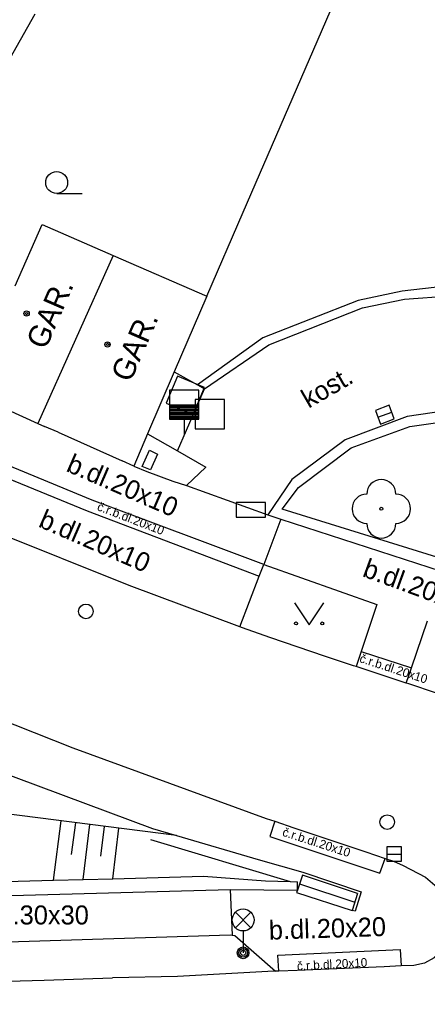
# Model space of a CAD drawing. Extents: x -595546 to -593986, y -1160845 to -1159202.
# Drawn here: x -594953.03 to -594939.07, y -1160774 to -1160740.51 of the extents above; entities that cross this region are included whole.
import ezdxf

# ---------------------------------------------------------------- set-up
doc = ezdxf.new("R2010")
doc.units = 0
for name, color, linetype in [('Level 22', 7, 'Continuous'), ('Level 24', 7, 'Continuous'), ('Level 26', 7, 'Continuous'), ('Level 27', 7, 'Continuous'), ('Level 28', 7, 'Continuous'), ('Level 33', 7, 'Continuous'), ('Level 36', 7, 'Continuous'), ('Level 39', 7, 'Continuous'), ('silnoproud - povrch.  znaky a  RIS  skut. velikost', 7, 'Continuous'), ('TM - budovy zdene_ betonove - NN', 7, 'Continuous'), ('TM - budovy zdene_ betonove - VP', 7, 'Continuous'), ('TM - chodniky - VP', 7, 'Continuous'), ('TM - horni hrana svahu', 7, 'Continuous'), ('TM - komunikace - VP', 7, 'Continuous'), ('TM - plot drateny_ kovovy - VP', 7, 'Continuous'), ('TM - plot zdeny_ ohradni zed - VP', 7, 'Continuous'), ('TM - podezdivka plotu - VP', 7, 'Continuous'), ('TM - popis objektu', 7, 'Continuous'), ('TM - popis povrchu', 7, 'Continuous'), ('TM - rozhrani mezi zpev. plochami mezi sebou - VP', 7, 'Continuous'), ('TM - rozhrani ploch obecne - VP', 7, 'Continuous'), ('TM - schody - VP', 7, 'Continuous'), ('TM - srafovani', 7, 'Continuous'), ('TM - vjezd na pozemek', 7, 'Continuous'), ('TM - vstup do budovy - zdene_ betonove', 7, 'Continuous'), ('TM - zabradli - VP', 7, 'Continuous'), ('TM - zed operna - VP', 7, 'Continuous')]:
    doc.layers.add(name, color=color, linetype=linetype)

msp = doc.modelspace()

# ---------------------------------------------------------------- linework, layer by layer
at = {"layer": 'Level 22'}
msp.add_circle((-594940.65, -1160757.25), 0.05, dxfattribs=at)
for centre, start, end in [((-594940.65, -1160756.75), 0, 180), ((-594941.15, -1160757.25), 90, 270), ((-594940.15, -1160757.25), 270, 90), ((-594940.65, -1160757.75), 180, 0)]:
    msp.add_arc(centre, 0.5, start, end, dxfattribs=at)
at = {"layer": 'Level 24'}
msp.add_lwpolyline([(-594945.618, -1160757.539), (-594944.618, -1160757.539), (-594944.618, -1160757.039), (-594945.618, -1160757.039)], close=True, dxfattribs=at)
at = {"layer": 'Level 26'}
for points in [[(-594948.015, -1160753.636), (-594947.094, -1160754.025), (-594946.705, -1160753.104), (-594947.626, -1160752.715)], [(-594947.02, -1160754.51), (-594946.02, -1160754.51), (-594946.02, -1160753.51), (-594947.02, -1160753.51)]]:
    msp.add_lwpolyline(points, close=True, dxfattribs=at)
at = {"layer": 'Level 27'}
for p, q in [((-594940.764, -1160754.117), (-594940.296, -1160753.943)), ((-594940.46, -1160769.06), (-594939.96, -1160769.06))]:
    msp.add_line(p, q, dxfattribs=at)
for points in [[(-594940.677, -1160754.352), (-594940.208, -1160754.177), (-594940.383, -1160753.708), (-594940.852, -1160753.883)], [(-594940.46, -1160769.31), (-594939.96, -1160769.31), (-594939.96, -1160768.81), (-594940.46, -1160768.81)]]:
    msp.add_lwpolyline(points, close=True, dxfattribs=at)
at = {"layer": 'Level 28'}
for p, q in [((-594947.9, -1160753.69), (-594946.9, -1160753.69)), ((-594947.9, -1160753.74), (-594946.9, -1160753.74)), ((-594947.9, -1160753.79), (-594946.9, -1160753.79)), ((-594947.9, -1160753.84), (-594946.9, -1160753.84)), ((-594947.9, -1160753.89), (-594946.9, -1160753.89)), ((-594947.9, -1160753.94), (-594946.9, -1160753.94)), ((-594947.9, -1160753.99), (-594946.9, -1160753.99)), ((-594947.9, -1160754.04), (-594946.9, -1160754.04)), ((-594947.9, -1160754.09), (-594946.9, -1160754.09)), ((-594947.9, -1160754.14), (-594946.9, -1160754.14)), ((-594947.4, -1160754.19), (-594947.4, -1160754.72))]:
    msp.add_line(p, q, dxfattribs=at)
msp.add_lwpolyline([(-594947.9, -1160754.19), (-594946.9, -1160754.19), (-594946.9, -1160753.19), (-594947.9, -1160753.19)], close=True, dxfattribs=at)
for centre in [(-594950.76, -1160760.76), (-594940.45, -1160767.97)]:
    msp.add_circle(centre, 0.25, dxfattribs=at)
at = {"layer": 'Level 33'}
for p, q in [((-594945.645, -1160771.58), (-594945.115, -1160771.05)), ((-594945.645, -1160771.05), (-594945.115, -1160771.58)), ((-594945.38, -1160771.69), (-594945.38, -1160772.44))]:
    msp.add_line(p, q, dxfattribs=at)
for centre, radius in [((-594945.38, -1160771.315), 0.375), ((-594945.38, -1160772.44), 0.2), ((-594945.38, -1160772.44), 0.145), ((-594945.38, -1160772.44), 0.0876)]:
    msp.add_circle(centre, radius, dxfattribs=at)
at = {"layer": 'Level 36'}
msp.add_line((-594951.76, -1160746.465), (-594950.885, -1160746.465), dxfattribs=at)
msp.add_lwpolyline([(-594943.62, -1160760.47), (-594943.12, -1160761.22), (-594942.62, -1160760.47)], dxfattribs=at)
for centre, radius in [((-594951.76, -1160746.09), 0.375), ((-594943.57, -1160761.17), 0.05), ((-594942.671, -1160761.17), 0.05)]:
    msp.add_circle(centre, radius, dxfattribs=at)
at = {"layer": 'Level 39'}
for centre, radius in [((-594952.79, -1160750.57), 0.09), ((-594952.79, -1160750.57), 0.0398), ((-594950.02, -1160751.63), 0.09), ((-594950.02, -1160751.63), 0.0398)]:
    msp.add_circle(centre, radius, dxfattribs=at)
at = {"layer": 'silnoproud - povrch.  znaky a  RIS  skut. velikost'}
for points in [[(-594948.83, -1160755.8), (-594948.58, -1160755.25), (-594948.31, -1160755.38), (-594948.55, -1160755.92)], [(-594948.55, -1160755.92), (-594948.83, -1160755.8)]]:
    msp.add_lwpolyline(points, dxfattribs=at)
at = {"layer": 'TM - budovy zdene_ betonove - NN'}
msp.add_lwpolyline([(-594952.51, -1160740.33), (-594956.34, -1160747.1), (-594959.65, -1160745.27)], dxfattribs=at)
at = {"layer": 'TM - budovy zdene_ betonove - VP'}
for points in [[(-594953.18, -1160749.62), (-594952.26, -1160747.53)], [(-594952.26, -1160747.53), (-594949.83, -1160748.59)], [(-594949.83, -1160748.59), (-594952.4, -1160754.33)], [(-594949.83, -1160748.59), (-594946.62, -1160749.98)], [(-594946.62, -1160749.98), (-594947.74, -1160752.56)], [(-594947.74, -1160752.56), (-594948.65, -1160754.69)], [(-594951.71, -1160754.63), (-594952.18, -1160754.43)], [(-594948.65, -1160754.69), (-594949.12, -1160755.79)], [(-594949.12, -1160755.79), (-594949.52, -1160755.61)]]:
    msp.add_lwpolyline(points, dxfattribs=at)
at = {"layer": 'TM - chodniky - VP'}
for points in [[(-594944.83, -1160759.55), (-594944.67, -1160759.16)], [(-594944.67, -1160759.16), (-594940.8, -1160760.52)], [(-594945.49, -1160761.29), (-594944.83, -1160759.55)], [(-594940.8, -1160760.52), (-594941.34, -1160762.13)], [(-594939.62, -1160762.69), (-594939.07, -1160761.08)], [(-594941.34, -1160762.13), (-594941.51, -1160762.65)], [(-594939.8, -1160763.21), (-594939.62, -1160762.69)], [(-594954.7, -1160765.87), (-594948.48, -1160768.19)], [(-594948.48, -1160768.19), (-594947.66, -1160768.43)], [(-594947.66, -1160768.43), (-594944.86, -1160769.25)], [(-594944.86, -1160769.25), (-594943.34, -1160769.68)], [(-594943.34, -1160769.68), (-594941.34, -1160770.35)], [(-594941.34, -1160770.35), (-594941.55, -1160771.02)], [(-594941.55, -1160771.02), (-594941.65, -1160770.99)], [(-594954.16, -1160772.09), (-594945.82, -1160771.83)], [(-594945.82, -1160771.83), (-594945.76, -1160771.84)], [(-594945.76, -1160771.84), (-594945.66, -1160771.85)], [(-594945.66, -1160771.85), (-594944.27, -1160773.07)]]:
    msp.add_lwpolyline(points, dxfattribs=at)
at = {"layer": 'TM - horni hrana svahu'}
msp.add_lwpolyline([(-594947.66, -1160768.43), (-594957.79, -1160767.14), (-594964.71, -1160764.85), (-594967.97, -1160762.89)], dxfattribs=at)
at = {"layer": 'TM - komunikace - VP'}
for points in [[(-594949.28, -1160759.87), (-594953.96, -1160758)], [(-594945.49, -1160761.29), (-594949.28, -1160759.87)], [(-594945.4, -1160761.32), (-594945.49, -1160761.29)], [(-594944.46, -1160761.65), (-594945.4, -1160761.32)], [(-594942.56, -1160762.3), (-594944.46, -1160761.65)], [(-594941.6, -1160762.62), (-594942.56, -1160762.3)], [(-594941.51, -1160762.65), (-594941.6, -1160762.62)], [(-594939.8, -1160763.21), (-594941.51, -1160762.65)], [(-594939.71, -1160763.24), (-594939.8, -1160763.21)], [(-594956.46, -1160763.35), (-594951.21, -1160765.43)], [(-594938.76, -1160763.56), (-594939.71, -1160763.24)], [(-594951.21, -1160765.43), (-594944.59, -1160767.84)], [(-594944.59, -1160767.84), (-594944.29, -1160767.94)], [(-594944.29, -1160767.94), (-594943.64, -1160768.17)], [(-594943.64, -1160768.17), (-594941.18, -1160768.98)], [(-594941.18, -1160768.98), (-594940.52, -1160769.21)], [(-594940.52, -1160769.21), (-594940.23, -1160769.31)], [(-594940.23, -1160769.31), (-594939.9, -1160769.45)], [(-594939.9, -1160769.45), (-594939.14, -1160769.85)], [(-594939.14, -1160769.85), (-594938.66, -1160770.26), (-594938.35, -1160770.8), (-594938.25, -1160771.42), (-594938.36, -1160772.04)], [(-594938.36, -1160772.04), (-594938.56, -1160772.36), (-594938.84, -1160772.61), (-594939.17, -1160772.79), (-594939.54, -1160772.87)], [(-594940.55, -1160772.92), (-594943.53, -1160773.04)], [(-594939.97, -1160772.89), (-594940.55, -1160772.92)], [(-594939.54, -1160772.87), (-594939.97, -1160772.89)], [(-594947.62, -1160773.25), (-594949.85, -1160773.3)], [(-594944.53, -1160773.08), (-594947.62, -1160773.25)], [(-594944.27, -1160773.07), (-594944.53, -1160773.08)], [(-594944.16, -1160773.07), (-594944.27, -1160773.07)], [(-594943.53, -1160773.04), (-594944.16, -1160773.07)], [(-594972, -1160774), (-594967.37, -1160773.8), (-594952.19, -1160773.37), (-594949.85, -1160773.3)]]:
    msp.add_lwpolyline(points, dxfattribs=at)
at = {"layer": 'TM - plot drateny_ kovovy - VP'}
for points in [[(-594944.04, -1160757.26), (-594943.49, -1160756.52), (-594941.68, -1160755.17), (-594939.68, -1160754.43), (-594938.4, -1160754.25), (-594937.28, -1160754.38), (-594937.24, -1160754.04)], [(-594909, -1160765.14), (-594921.52, -1160763.16), (-594935.44, -1160759.93), (-594944.04, -1160757.26)]]:
    msp.add_lwpolyline(points, dxfattribs=at)
at = {"layer": 'TM - plot zdeny_ ohradni zed - VP'}
for points in [[(-594949.12, -1160755.79), (-594948.68, -1160755.97)], [(-594947.78, -1160756.3), (-594947.32, -1160756.45)]]:
    msp.add_lwpolyline(points, dxfattribs=at)
at = {"layer": 'TM - podezdivka plotu - VP'}
for points in [[(-594944.53, -1160757.46), (-594944.09, -1160757.6)], [(-594944.09, -1160757.6), (-594938.6, -1160759.38)], [(-594971.21, -1160770.97), (-594945.82, -1160770.27)], [(-594945.82, -1160770.27), (-594943.52, -1160770.3)]]:
    msp.add_lwpolyline(points, dxfattribs=at)
at = {"layer": 'TM - rozhrani mezi zpev. plochami mezi sebou - VP'}
for points in [[(-594950.55, -1160756.95), (-594955.58, -1160754.88)], [(-594955.74, -1160755.27), (-594950.72, -1160757.32)], [(-594944.67, -1160759.16), (-594950.55, -1160756.95)], [(-594950.72, -1160757.32), (-594944.83, -1160759.55)], [(-594944.09, -1160757.6), (-594944.67, -1160759.16)], [(-594941.34, -1160762.13), (-594939.62, -1160762.69)], [(-594944.29, -1160767.94), (-594944.46, -1160768.46)], [(-594944.46, -1160768.46), (-594940.7, -1160769.72)], [(-594940.7, -1160769.72), (-594940.52, -1160769.21)], [(-594945.82, -1160770.27), (-594945.76, -1160771.84)], [(-594944.19, -1160772.52), (-594940, -1160772.33)], [(-594944.16, -1160773.07), (-594944.19, -1160772.52)], [(-594940, -1160772.33), (-594939.97, -1160772.89)]]:
    msp.add_lwpolyline(points, dxfattribs=at)
at = {"layer": 'TM - rozhrani ploch obecne - VP'}
for points in [[(-594945.38, -1160747.1), (-594934.18, -1160721.26)], [(-594946.62, -1160749.98), (-594945.38, -1160747.1)], [(-594937.14, -1160750.07), (-594937.14, -1160749.65), (-594938.44, -1160749.63), (-594939.94, -1160749.81), (-594941.44, -1160750.12), (-594944.7, -1160751.4), (-594946.94, -1160753.01)], [(-594941.29, -1160750.38), (-594939.86, -1160750.08)], [(-594939.86, -1160750.08), (-594938.29, -1160749.96)], [(-594944.5, -1160751.64), (-594941.29, -1160750.38)], [(-594946.7, -1160753.15), (-594944.5, -1160751.64)], [(-594947.74, -1160752.56), (-594946.94, -1160753.01)], [(-594947.63, -1160755.27), (-594946.7, -1160753.15)], [(-594946.94, -1160753.01), (-594946.7, -1160753.15)], [(-594939.76, -1160754.09), (-594941.89, -1160754.89)], [(-594938.44, -1160753.9), (-594939.76, -1160754.09)], [(-594948.65, -1160754.69), (-594947.63, -1160755.27)], [(-594941.89, -1160754.89), (-594943.71, -1160756.25)], [(-594947.63, -1160755.27), (-594946.66, -1160755.83), (-594947.32, -1160756.45)], [(-594943.71, -1160756.25), (-594944.53, -1160757.46)], [(-594943.35, -1160769.78), (-594943.52, -1160770.3)], [(-594941.46, -1160770.41), (-594943.35, -1160769.78)], [(-594943.52, -1160770.3), (-594943.52, -1160770.01)], [(-594943.52, -1160770.3), (-594943.55, -1160770.38)], [(-594943.55, -1160770.38), (-594941.65, -1160770.99)], [(-594941.46, -1160770.41), (-594941.65, -1160770.99)]]:
    msp.add_lwpolyline(points, dxfattribs=at)
at = {"layer": 'TM - schody - VP'}
msp.add_lwpolyline([(-594943.45, -1160770.08), (-594941.56, -1160770.71)], dxfattribs=at)
at = {"layer": 'TM - srafovani'}
for points in [[(-594951.87, -1160769.96), (-594951.61, -1160767.93)], [(-594951.25, -1160769.08), (-594951.11, -1160767.99)], [(-594950.85, -1160769.93), (-594950.62, -1160768.05)], [(-594950.25, -1160769.13), (-594950.12, -1160768.12)], [(-594949.84, -1160769.91), (-594949.63, -1160768.18)]]:
    msp.add_lwpolyline(points, dxfattribs=at)
at = {"layer": 'TM - vjezd na pozemek'}
for points in [[(-594948.68, -1160755.97), (-594947.78, -1160756.3)], [(-594947.32, -1160756.45), (-594944.53, -1160757.46)], [(-594947.32, -1160756.45), (-594944.53, -1160757.46)]]:
    msp.add_lwpolyline(points, dxfattribs=at)
at = {"layer": 'TM - vstup do budovy - zdene_ betonove'}
for points in [[(-594954.39, -1160753.43), (-594952.4, -1160754.33)], [(-594952.4, -1160754.33), (-594952.18, -1160754.43)], [(-594951.71, -1160754.63), (-594949.52, -1160755.61)]]:
    msp.add_lwpolyline(points, dxfattribs=at)
at = {"layer": 'TM - zabradli - VP'}
msp.add_lwpolyline([(-594948.55, -1160768.56), (-594943.77, -1160770)], dxfattribs=at)
at = {"layer": 'TM - zed operna - VP'}
msp.add_lwpolyline([(-594970.87, -1160770.49), (-594951.87, -1160769.96), (-594949.84, -1160769.91), (-594946.73, -1160769.82), (-594944.61, -1160769.98), (-594943.77, -1160770), (-594943.52, -1160770.01)], dxfattribs=at)

# ---------------------------------------------------------------- texts
at = {"layer": 'TM - popis objektu'}
for p in [(-594952.14, -1160751.84), (-594949.24, -1160752.96)]:
    msp.add_text('GAR.', height=0.75, rotation=66.48, dxfattribs=at).set_placement(p)
at = {"layer": 'TM - popis povrchu'}
for s, height, rotation, p in [('kost.', 0.65, 30.1215, (-594943.14, -1160753.83)), ('b.dl.20x10', 0.65, 336.5426, (-594951.47, -1160755.95)), ('č.r.b.dl.20x10', 0.3, 339, (-594950.4, -1160757.29)), ('b.dl.20x10', 0.65, 336.5426, (-594952.42, -1160757.85)), ('b.dl.20x20', 0.65, 339.9892, (-594941.33, -1160759.55)), ('č.r.b.dl.20x10', 0.3, 342, (-594941.42, -1160762.49)), ('č.r.b.dl.20x10', 0.3, 342.0951, (-594944.06, -1160768.43)), ('b.dl.20x20', 0.65, 1.8152, (-594944.49, -1160771.99)), ('č.r.b.dl.20x10', 0.3, 3, (-594943.53, -1160773.04))]:
    msp.add_text(s, height=height, rotation=rotation, dxfattribs=at).set_placement(p)
msp.add_text('b.dl.30x30', height=0.65, dxfattribs=at).set_placement((-594954.67, -1160771.47))

doc.saveas('drawing.dxf')
